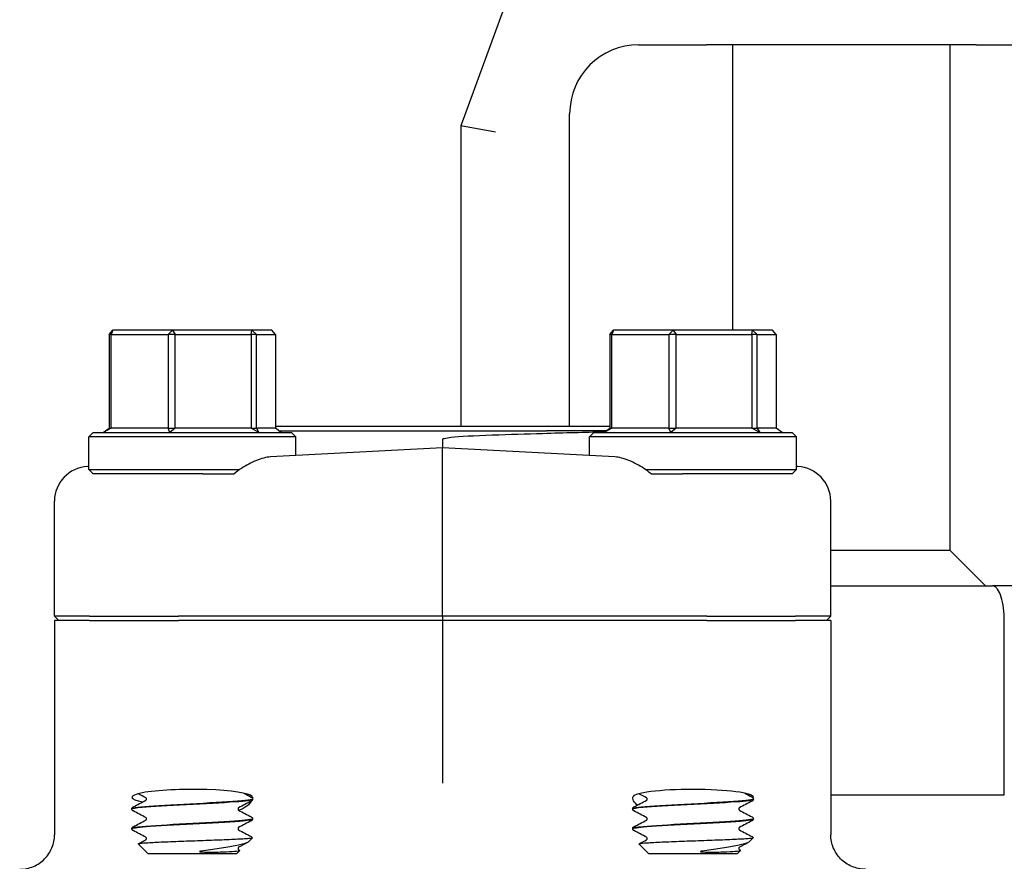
# Model space of a CAD drawing. Header units: inches. Extents: x 18 to 846, y -44 to 561.
# Tile 506 of 642: x 556.33 to 559.89, y 221.65 to 224.7. Entities that reach past the tile are written whole.
import ezdxf

# ---------------------------------------------------------------- set-up
doc = ezdxf.new("R2010")
doc.units = ezdxf.units.IN
doc.header["$LTSCALE"] = 24
doc.header["$MEASUREMENT"] = 0
doc.layers.add('Visible (ANSI)', color=7, linetype='Continuous', lineweight=30)

msp = doc.modelspace()

# ---------------------------------------------------------------- linework, layer by layer
at = {"layer": 'Visible (ANSI)'}
for p, q in [((558.28874, 225.30979), (557.92498, 224.31035)), ((558.56868, 224.60463), (558.67209, 224.60463)), ((558.67209, 224.60463), (558.81426, 224.60463)), ((559.79159, 224.60463), (558.81426, 224.60463)), ((558.90923, 224.60463), (558.90923, 223.57025)), ((559.69663, 224.60463), (559.69663, 222.77329)), ((559.79159, 224.60463), (559.93377, 224.60463)), ((558.31868, 223.22213), (558.31868, 224.35463)), ((558.04998, 224.28831), (557.92498, 224.31035)), ((557.92498, 224.31035), (557.92498, 223.22213)), ((556.64991, 223.55463), (556.66349, 223.57025)), ((556.66349, 223.57025), (556.6574, 223.55463)), ((556.87917, 223.57025), (556.66349, 223.57025)), ((556.86357, 223.55463), (556.87917, 223.57025)), ((556.87917, 223.57025), (556.88984, 223.55463)), ((557.16697, 223.57025), (556.87917, 223.57025)), ((557.16495, 223.55463), (557.16697, 223.57025)), ((557.16697, 223.57025), (557.18373, 223.55463)), ((557.23909, 223.57025), (557.16697, 223.57025)), ((557.25267, 223.55463), (557.23909, 223.57025)), ((558.46427, 223.55463), (558.47784, 223.57025)), ((558.47784, 223.57025), (558.47176, 223.55463)), ((558.69352, 223.57025), (558.47784, 223.57025)), ((558.67793, 223.55463), (558.69352, 223.57025)), ((558.69352, 223.57025), (558.70419, 223.55463)), ((558.98133, 223.57025), (558.69352, 223.57025)), ((558.97931, 223.55463), (558.98133, 223.57025)), ((558.98133, 223.57025), (558.99808, 223.55463)), ((559.05345, 223.57025), (558.98133, 223.57025)), ((559.06702, 223.55463), (559.05345, 223.57025)), ((556.6574, 223.55463), (556.64991, 223.55463)), ((556.64991, 223.55463), (556.64991, 223.21588)), ((556.6574, 223.21588), (556.6574, 223.55463)), ((556.6574, 223.55463), (556.86357, 223.55463)), ((556.88984, 223.55463), (556.86357, 223.55463)), ((556.86357, 223.55463), (556.86357, 223.21588)), ((556.88984, 223.21588), (556.88984, 223.55463)), ((556.88984, 223.55463), (557.16495, 223.55463)), ((557.18373, 223.55463), (557.16495, 223.55463)), ((557.16495, 223.55463), (557.16495, 223.21588)), ((557.18373, 223.21588), (557.18373, 223.55463)), ((557.18373, 223.55463), (557.25267, 223.55463)), ((557.25267, 223.55463), (557.25267, 223.21588)), ((558.47176, 223.55463), (558.46427, 223.55463)), ((558.46427, 223.55463), (558.46427, 223.21588)), ((558.47176, 223.21588), (558.47176, 223.55463)), ((558.47176, 223.55463), (558.67793, 223.55463)), ((558.70419, 223.55463), (558.67793, 223.55463)), ((558.67793, 223.55463), (558.67793, 223.21588)), ((558.70419, 223.21588), (558.70419, 223.55463)), ((558.70419, 223.55463), (558.97931, 223.55463)), ((558.99808, 223.55463), (558.97931, 223.55463)), ((558.97931, 223.55463), (558.97931, 223.21588)), ((558.99808, 223.21588), (558.99808, 223.55463)), ((558.99808, 223.55463), (559.06702, 223.55463)), ((559.06702, 223.55463), (559.06702, 223.21588)), ((556.62881, 223.20025), (556.64991, 223.21588)), ((556.6574, 223.21588), (556.62881, 223.20025)), ((556.64991, 223.21588), (556.6574, 223.21588)), ((556.86357, 223.21588), (556.6574, 223.21588)), ((556.87048, 223.20025), (556.86357, 223.21588)), ((556.86357, 223.21588), (556.88984, 223.21588)), ((556.88984, 223.21588), (556.87048, 223.20025)), ((557.16495, 223.21588), (556.88984, 223.21588)), ((557.19296, 223.20025), (557.16495, 223.21588)), ((557.16495, 223.21588), (557.18373, 223.21588)), ((557.18373, 223.21588), (557.19296, 223.20025)), ((557.25267, 223.21588), (557.18373, 223.21588)), ((558.46427, 223.22213), (557.25267, 223.22213)), ((557.27377, 223.20025), (557.25267, 223.21588)), ((558.44317, 223.20025), (558.46427, 223.21588)), ((558.47176, 223.21588), (558.44317, 223.20025)), ((558.46427, 223.21588), (558.47176, 223.21588)), ((558.67793, 223.21588), (558.47176, 223.21588)), ((558.68484, 223.20025), (558.67793, 223.21588)), ((558.67793, 223.21588), (558.70419, 223.21588)), ((558.70419, 223.21588), (558.68484, 223.20025)), ((558.97931, 223.21588), (558.70419, 223.21588)), ((559.00731, 223.20025), (558.97931, 223.21588)), ((558.97931, 223.21588), (558.99808, 223.21588)), ((558.99808, 223.21588), (559.00731, 223.20025)), ((559.06702, 223.21588), (558.99808, 223.21588)), ((559.08812, 223.20025), (559.06702, 223.21588)), ((556.59191, 223.20025), (556.57629, 223.18463)), ((557.32629, 223.18463), (556.57629, 223.18463)), ((556.57629, 223.06588), (556.57629, 223.18463)), ((556.59191, 223.20025), (557.31066, 223.20025)), ((557.26533, 223.2065), (558.23508, 223.2065)), ((557.31066, 223.20025), (557.32629, 223.18463)), ((557.32629, 223.11611), (557.32629, 223.18463)), ((557.85847, 223.17526), (557.85847, 223.144)), ((558.4516, 223.2065), (558.23508, 223.2065)), ((558.40627, 223.20025), (558.39064, 223.18463)), ((559.14064, 223.18463), (558.39064, 223.18463)), ((558.39064, 223.11611), (558.39064, 223.18463)), ((558.40627, 223.20025), (559.12502, 223.20025)), ((559.12502, 223.20025), (559.14064, 223.18463)), ((559.14064, 223.06588), (559.14064, 223.18463)), ((557.85847, 223.144), (557.23493, 223.11132)), ((558.482, 223.11132), (557.85847, 223.144)), ((557.85847, 223.0197), (557.85847, 223.144)), ((556.57629, 223.07681), (556.57178, 223.07657)), ((559.14516, 223.07657), (559.14064, 223.07681)), ((556.57629, 223.06588), (557.12378, 223.06588)), ((556.59191, 223.05025), (556.57629, 223.06588)), ((556.98972, 223.05025), (556.59191, 223.05025)), ((556.98972, 223.05025), (557.10321, 223.05025)), ((558.59316, 223.06588), (559.14064, 223.06588)), ((558.61372, 223.05025), (558.72721, 223.05025)), ((559.12502, 223.05025), (558.72721, 223.05025)), ((559.12502, 223.05025), (559.14064, 223.06588)), ((557.85847, 222.53463), (557.85847, 223.0197)), ((556.45222, 222.53463), (556.45222, 222.95163)), ((559.26472, 222.53463), (559.26472, 222.95163)), ((559.26472, 222.77329), (559.69663, 222.77329)), ((559.69663, 222.77329), (559.82592, 222.644)), ((559.26472, 222.644), (559.85023, 222.644)), ((560.03718, 222.644), (559.85023, 222.644)), ((556.45222, 222.53463), (556.46798, 222.519)), ((556.57957, 222.53463), (556.45222, 222.53463)), ((556.57957, 222.53463), (556.9018, 222.53463)), ((557.85847, 222.53463), (556.9018, 222.53463)), ((558.81513, 222.53463), (557.85847, 222.53463)), ((557.85847, 222.53463), (557.85847, 222.519)), ((558.81513, 222.53463), (559.13736, 222.53463)), ((559.26472, 222.53463), (559.13736, 222.53463)), ((559.26472, 222.53463), (559.24895, 222.519)), ((556.45222, 222.519), (556.45222, 221.74263)), ((556.57957, 222.519), (556.45222, 222.519)), ((556.57957, 222.519), (556.9018, 222.519)), ((557.85847, 222.519), (556.9018, 222.519)), ((557.85847, 222.519), (557.85847, 222.05377)), ((558.81513, 222.519), (557.85847, 222.519)), ((558.81513, 222.519), (559.13736, 222.519)), ((559.26472, 222.519), (559.13736, 222.519)), ((559.26472, 222.519), (559.26472, 221.74263)), ((559.89348, 221.88769), (559.89348, 222.519)), ((557.85847, 222.05377), (557.85847, 221.92955)), ((557.17004, 221.87224), (557.17004, 221.87157)), ((558.98439, 221.87224), (558.98439, 221.87157)), ((559.26472, 221.88769), (559.89348, 221.88769)), ((556.73254, 221.83649), (556.73254, 221.83582)), ((558.54689, 221.83649), (558.54689, 221.83582)), ((557.17004, 221.80074), (557.17004, 221.80007)), ((558.98439, 221.80074), (558.98439, 221.80007)), ((556.73254, 221.76499), (556.73254, 221.76432)), ((558.54689, 221.76499), (558.54689, 221.76432)), ((557.15516, 221.71705), (557.16966, 221.73119)), ((558.96951, 221.71705), (558.98401, 221.73119)), ((556.79028, 221.67525), (556.75546, 221.7092)), ((557.1123, 221.67525), (557.12321, 221.6859)), ((557.11931, 221.68866), (557.1228, 221.68683)), ((558.60464, 221.67525), (558.56982, 221.7092)), ((558.92665, 221.67525), (558.93757, 221.6859)), ((558.93367, 221.68866), (558.93716, 221.68683)), ((556.79028, 221.67525), (557.1123, 221.67525)), ((558.60464, 221.67525), (558.92665, 221.67525))]:
    msp.add_line(p, q, dxfattribs=at)
msp.add_arc((558.56868, 224.35463), 0.25, 90, 180, dxfattribs=at)
for centre, major_axis, ratio, start_param, end_param in [((556.57832, 222.95174), (-0.12593, -0.0066), 0.9912318, 4.712389, 6.2312837), ((559.13861, 222.95174), (0.12593, -0.0066), 0.9912318, 0.0519016, 1.5707963), ((556.95129, 221.8783), (0.21875, 0), 0.1316525, 0.1108904, 3.7549812), ((558.76564, 221.8783), (0.21875, 0), 0.1316525, 6.1892377, 9.3138876)]:
    msp.add_ellipse(centre, major_axis=major_axis, ratio=ratio, start_param=start_param, end_param=end_param, dxfattribs=at)
for points, knots in [([(557.85847, 223.17526), (557.85847, 223.17543), (557.85851, 223.1756), (557.85868, 223.17596), (557.85882, 223.17615), (557.8593, 223.17663), (557.85972, 223.17691), (557.86119, 223.17772), (557.86266, 223.17823), (557.87038, 223.18045), (557.88088, 223.18182), (557.92027, 223.18615), (557.97345, 223.18881), (558.03846, 223.19099)], [0, 0, 0, 0, 0.00152658, 0.00152658, 0.00347355, 0.00347355, 0.00712444, 0.00712444, 0.01690708, 0.01690708, 0.05959749, 0.05959749, 0.22400496, 0.22400496, 0.22400496, 0.22400496]), ([(558.03846, 223.19099), (558.10134, 223.19309), (558.16237, 223.19505), (558.30162, 223.19924), (558.37563, 223.20123), (558.44171, 223.20276), (558.44422, 223.20282), (558.44671, 223.20288)], [3.1568039, 3.1568039, 3.1568039, 3.1568039, 3.6500368, 3.6500368, 4.3433226, 4.3433226, 4.370872, 4.370872, 4.370872, 4.370872]), ([(557.23493, 223.11132), (557.21946, 223.11051), (557.20179, 223.10599), (557.16526, 223.09126), (557.14639, 223.081), (557.12101, 223.06413), (557.11197, 223.05755), (557.10321, 223.05025)], [0.5162883, 0.5162883, 0.5162883, 0.5162883, 0.68070555, 0.68070555, 0.84790607, 0.84790607, 0.93136202, 0.93136202, 0.93136202, 0.93136202]), ([(558.61372, 223.05025), (558.60496, 223.05755), (558.59592, 223.06413), (558.57054, 223.081), (558.55167, 223.09126), (558.51515, 223.10599), (558.49747, 223.11051), (558.482, 223.11132)], [1.37086357, 1.37086357, 1.37086357, 1.37086357, 1.45431952, 1.45431952, 1.62152004, 1.62152004, 1.78593729, 1.78593729, 1.78593729, 1.78593729]), ([(559.89348, 222.519), (559.89348, 222.53449), (559.89252, 222.54979), (559.88875, 222.57885), (559.88594, 222.59222), (559.87861, 222.61566), (559.87409, 222.62528), (559.86617, 222.636), (559.86314, 222.63896), (559.85686, 222.64296), (559.85362, 222.64398), (559.85031, 222.644), (559.85027, 222.644), (559.85023, 222.644)], [-0.51447823, -0.51447823, -0.51447823, -0.51447823, -0.39620285, -0.39620285, -0.27486586, -0.27486586, -0.14690316, -0.14690316, -0.07369055, -0.07369055, 0, 0, 0.00085806, 0.00085806, 0.00085806, 0.00085806]), ([(556.7328, 221.8358), (556.73288, 221.83806), (556.74566, 221.84032), (556.76997, 221.84258), (556.80592, 221.84592), (556.86641, 221.84927), (556.93038, 221.85261), (556.99433, 221.85595), (557.06053, 221.85929), (557.10596, 221.86264), (557.14646, 221.86562), (557.16976, 221.8686), (557.16999, 221.87157)], [14.1348503, 14.1348503, 14.1348503, 14.1348503, 14.7308693, 14.7308693, 14.7308693, 15.6122213, 15.6122213, 15.6122213, 16.4933178, 16.4933178, 16.4933178, 17.2787596, 17.2787596, 17.2787596, 17.2787596]), ([(557.17001, 221.87227), (557.17004, 221.87201), (557.16989, 221.87175), (557.16956, 221.87149), (557.16534, 221.86816), (557.13136, 221.86482), (557.07939, 221.86149), (557.02753, 221.85816), (556.95876, 221.85483), (556.8968, 221.8515), (556.83496, 221.84818), (556.78108, 221.84486), (556.75369, 221.84154), (556.73982, 221.83986), (556.73287, 221.83817), (556.73287, 221.83649)], [-23.5642615, -23.5642615, -23.5642615, -23.5642615, -23.4959687, -23.4959687, -23.4959687, -22.6167864, -22.6167864, -22.6167864, -21.7394211, -21.7394211, -21.7394211, -20.8637276, -20.8637276, -20.8637276, -20.4203522, -20.4203522, -20.4203522, -20.4203522]), ([(556.78549, 221.87191), (556.78549, 221.87329), (556.78493, 221.87459), (556.78399, 221.87587), (556.78364, 221.87614), (556.78333, 221.87637), (556.78327, 221.8764), (556.78327, 221.8764)], [0, 0, 0, 0, 0.022828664, 0.022828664, 0.041633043, 0.041633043, 0.054614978, 0.054614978, 0.054614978, 0.054614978]), ([(556.78327, 221.86741), (556.78327, 221.86741), (556.78351, 221.86751), (556.78426, 221.8683), (556.78463, 221.86876), (556.78526, 221.87009), (556.78549, 221.87099), (556.78549, 221.87191)], [0.002645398, 0.002645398, 0.002645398, 0.002645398, 0.027589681, 0.027589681, 0.042171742, 0.042171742, 0.057287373, 0.057287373, 0.057287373, 0.057287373]), ([(557.16587, 221.86506), (557.16238, 221.85914), (557.15679, 221.8526), (557.14169, 221.84058), (557.13176, 221.83502), (557.11959, 221.83152)], [0.17588334, 0.17588334, 0.17588334, 0.17588334, 0.32081632, 0.32081632, 0.47288143, 0.47288143, 0.47288143, 0.47288143]), ([(557.16533, 221.87905), (557.16611, 221.87864), (557.16696, 221.87814), (557.16836, 221.87669), (557.16885, 221.87606), (557.16968, 221.8744), (557.16999, 221.87335), (557.17004, 221.87227)], [0, 0, 0, 0, 0.028459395, 0.028459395, 0.043235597, 0.043235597, 0.058545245, 0.058545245, 0.058545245, 0.058545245]), ([(557.17004, 221.87155), (557.16997, 221.87009), (557.16943, 221.86872), (557.16818, 221.86685), (557.16752, 221.86623), (557.16636, 221.86534), (557.16583, 221.86503), (557.16533, 221.86477)], [0, 0, 0, 0, 0.020588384, 0.020588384, 0.04017257, 0.04017257, 0.058516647, 0.058516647, 0.058516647, 0.058516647]), ([(557.16869, 221.88149), (557.16987, 221.8801), (557.17026, 221.87803), (557.16987, 221.87506), (557.16979, 221.87462), (557.16969, 221.87418)], [0, 0, 0, 0, 0.081333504, 0.081333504, 0.094797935, 0.094797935, 0.094797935, 0.094797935]), ([(558.56393, 221.84975), (558.55787, 221.85518), (558.55337, 221.86091), (558.54671, 221.87284), (558.54582, 221.87863), (558.54824, 221.88149)], [0.71251652, 0.71251652, 0.71251652, 0.71251652, 0.82602783, 0.82602783, 0.97703961, 0.97703961, 0.97703961, 0.97703961]), ([(558.54715, 221.8358), (558.54724, 221.83806), (558.56001, 221.84032), (558.58433, 221.84258), (558.62028, 221.84592), (558.68076, 221.84927), (558.74473, 221.85261), (558.80868, 221.85595), (558.87489, 221.85929), (558.92032, 221.86264), (558.96082, 221.86562), (558.98411, 221.8686), (558.98435, 221.87157)], [14.1348503, 14.1348503, 14.1348503, 14.1348503, 14.7308693, 14.7308693, 14.7308693, 15.6122213, 15.6122213, 15.6122213, 16.4933178, 16.4933178, 16.4933178, 17.2787596, 17.2787596, 17.2787596, 17.2787596]), ([(558.98437, 221.87227), (558.98439, 221.87201), (558.98425, 221.87175), (558.98392, 221.87149), (558.97969, 221.86816), (558.94571, 221.86482), (558.89375, 221.86149), (558.84189, 221.85816), (558.77312, 221.85483), (558.71116, 221.8515), (558.64932, 221.84818), (558.59544, 221.84486), (558.56805, 221.84154), (558.55418, 221.83986), (558.54723, 221.83817), (558.54722, 221.83649)], [-23.5642615, -23.5642615, -23.5642615, -23.5642615, -23.4959687, -23.4959687, -23.4959687, -22.6167864, -22.6167864, -22.6167864, -21.7394211, -21.7394211, -21.7394211, -20.8637276, -20.8637276, -20.8637276, -20.4203522, -20.4203522, -20.4203522, -20.4203522]), ([(558.59985, 221.87191), (558.59985, 221.87329), (558.59928, 221.87459), (558.59835, 221.87587), (558.598, 221.87614), (558.59768, 221.87637), (558.59762, 221.8764), (558.59762, 221.8764)], [0, 0, 0, 0, 0.022828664, 0.022828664, 0.041633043, 0.041633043, 0.054614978, 0.054614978, 0.054614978, 0.054614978]), ([(558.59762, 221.86741), (558.59762, 221.86741), (558.59786, 221.86751), (558.59862, 221.8683), (558.59898, 221.86876), (558.59961, 221.87009), (558.59985, 221.87099), (558.59985, 221.87191)], [0.002645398, 0.002645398, 0.002645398, 0.002645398, 0.027589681, 0.027589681, 0.042171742, 0.042171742, 0.057287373, 0.057287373, 0.057287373, 0.057287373]), ([(558.97969, 221.87905), (558.98047, 221.87864), (558.98131, 221.87814), (558.98271, 221.87669), (558.98321, 221.87606), (558.98404, 221.8744), (558.98435, 221.87335), (558.98439, 221.87227)], [0, 0, 0, 0, 0.028459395, 0.028459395, 0.043235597, 0.043235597, 0.058545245, 0.058545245, 0.058545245, 0.058545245]), ([(558.98439, 221.87155), (558.98433, 221.87009), (558.98379, 221.86872), (558.98254, 221.86685), (558.98187, 221.86623), (558.98071, 221.86534), (558.98019, 221.86503), (558.97969, 221.86477)], [0, 0, 0, 0, 0.020588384, 0.020588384, 0.04017257, 0.04017257, 0.058516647, 0.058516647, 0.058516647, 0.058516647]), ([(556.73254, 221.83652), (556.7326, 221.83798), (556.73315, 221.83934), (556.73439, 221.84122), (556.73506, 221.84183), (556.73622, 221.84273), (556.73674, 221.84304), (556.73725, 221.8433)], [0, 0, 0, 0, 0.020588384, 0.020588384, 0.04017257, 0.04017257, 0.058516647, 0.058516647, 0.058516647, 0.058516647]), ([(556.73725, 221.82902), (556.73646, 221.82943), (556.73562, 221.82993), (556.73422, 221.83137), (556.73372, 221.83201), (556.73289, 221.83367), (556.73259, 221.83472), (556.73254, 221.8358)], [0, 0, 0, 0, 0.028459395, 0.028459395, 0.043235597, 0.043235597, 0.058545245, 0.058545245, 0.058545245, 0.058545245]), ([(557.11931, 221.84065), (557.11931, 221.84065), (557.11907, 221.84056), (557.11831, 221.83977), (557.11795, 221.83931), (557.11732, 221.83798), (557.11708, 221.83708), (557.11708, 221.83616)], [0.002645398, 0.002645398, 0.002645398, 0.002645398, 0.027589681, 0.027589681, 0.042171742, 0.042171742, 0.057287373, 0.057287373, 0.057287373, 0.057287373]), ([(557.11708, 221.83616), (557.11708, 221.83477), (557.11765, 221.83348), (557.11858, 221.8322), (557.11894, 221.83192), (557.11925, 221.83169), (557.11931, 221.83166), (557.11931, 221.83166)], [0, 0, 0, 0, 0.022828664, 0.022828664, 0.041633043, 0.041633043, 0.054614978, 0.054614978, 0.054614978, 0.054614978]), ([(558.54689, 221.83652), (558.54696, 221.83798), (558.5475, 221.83934), (558.54875, 221.84122), (558.54942, 221.84183), (558.55058, 221.84273), (558.5511, 221.84304), (558.5516, 221.8433)], [0, 0, 0, 0, 0.020588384, 0.020588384, 0.04017257, 0.04017257, 0.058516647, 0.058516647, 0.058516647, 0.058516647]), ([(558.5516, 221.82902), (558.55082, 221.82943), (558.54998, 221.82993), (558.54858, 221.83137), (558.54808, 221.83201), (558.54725, 221.83367), (558.54694, 221.83472), (558.54689, 221.8358)], [0, 0, 0, 0, 0.028459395, 0.028459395, 0.043235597, 0.043235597, 0.058545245, 0.058545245, 0.058545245, 0.058545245]), ([(558.93367, 221.84065), (558.93367, 221.84065), (558.93343, 221.84056), (558.93267, 221.83977), (558.9323, 221.83931), (558.93168, 221.83798), (558.93144, 221.83708), (558.93144, 221.83616)], [0.002645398, 0.002645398, 0.002645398, 0.002645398, 0.027589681, 0.027589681, 0.042171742, 0.042171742, 0.057287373, 0.057287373, 0.057287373, 0.057287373]), ([(558.93144, 221.83616), (558.93144, 221.83477), (558.932, 221.83348), (558.93294, 221.8322), (558.93329, 221.83192), (558.93361, 221.83169), (558.93367, 221.83166), (558.93367, 221.83166)], [0, 0, 0, 0, 0.022828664, 0.022828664, 0.041633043, 0.041633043, 0.054614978, 0.054614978, 0.054614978, 0.054614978]), ([(556.73268, 221.7643), (556.73284, 221.76696), (556.75099, 221.76963), (556.78399, 221.77229), (556.82548, 221.77564), (556.88962, 221.77899), (556.95402, 221.78234), (557.01839, 221.78569), (557.08177, 221.78904), (557.12202, 221.79239), (557.1528, 221.79495), (557.16961, 221.79751), (557.16987, 221.80007)], [7.851665, 7.851665, 7.851665, 7.851665, 8.5540503, 8.5540503, 8.5540503, 9.4372578, 9.4372578, 9.4372578, 10.320193, 10.320193, 10.320193, 10.9955743, 10.9955743, 10.9955743, 10.9955743]), ([(557.17, 221.80077), (557.16992, 221.79774), (557.14591, 221.79471), (557.10431, 221.79168), (557.05867, 221.78836), (556.99276, 221.78504), (556.92923, 221.78172), (556.86591, 221.77841), (556.80615, 221.7751), (556.77037, 221.77179), (556.7459, 221.76952), (556.73299, 221.76726), (556.7328, 221.76499)], [-17.2810762, -17.2810762, -17.2810762, -17.2810762, -16.4826805, -16.4826805, -16.4826805, -15.6069384, -15.6069384, -15.6069384, -14.7341258, -14.7341258, -14.7341258, -14.1371669, -14.1371669, -14.1371669, -14.1371669]), ([(556.78549, 221.80041), (556.78549, 221.80179), (556.78493, 221.80309), (556.78399, 221.80437), (556.78364, 221.80464), (556.78333, 221.80487), (556.78327, 221.8049), (556.78327, 221.8049)], [0, 0, 0, 0, 0.022828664, 0.022828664, 0.041633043, 0.041633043, 0.054614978, 0.054614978, 0.054614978, 0.054614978]), ([(556.78327, 221.79591), (556.78327, 221.79591), (556.78351, 221.79601), (556.78426, 221.7968), (556.78463, 221.79726), (556.78526, 221.79859), (556.78549, 221.79949), (556.78549, 221.80041)], [0.002645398, 0.002645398, 0.002645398, 0.002645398, 0.027589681, 0.027589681, 0.042171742, 0.042171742, 0.057287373, 0.057287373, 0.057287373, 0.057287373]), ([(557.16533, 221.80755), (557.16611, 221.80714), (557.16696, 221.80664), (557.16836, 221.80519), (557.16885, 221.80456), (557.16968, 221.8029), (557.16999, 221.80185), (557.17004, 221.80077)], [0, 0, 0, 0, 0.028459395, 0.028459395, 0.043235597, 0.043235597, 0.058545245, 0.058545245, 0.058545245, 0.058545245]), ([(557.17004, 221.80005), (557.16997, 221.79859), (557.16943, 221.79722), (557.16818, 221.79535), (557.16752, 221.79473), (557.16636, 221.79384), (557.16583, 221.79353), (557.16533, 221.79327)], [0, 0, 0, 0, 0.020588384, 0.020588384, 0.04017257, 0.04017257, 0.058516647, 0.058516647, 0.058516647, 0.058516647]), ([(558.54704, 221.7643), (558.54719, 221.76696), (558.56535, 221.76963), (558.59834, 221.77229), (558.63984, 221.77564), (558.70398, 221.77899), (558.76837, 221.78234), (558.83275, 221.78569), (558.89612, 221.78904), (558.93637, 221.79239), (558.96716, 221.79495), (558.98396, 221.79751), (558.98422, 221.80007)], [7.851665, 7.851665, 7.851665, 7.851665, 8.5540503, 8.5540503, 8.5540503, 9.4372578, 9.4372578, 9.4372578, 10.320193, 10.320193, 10.320193, 10.9955743, 10.9955743, 10.9955743, 10.9955743]), ([(558.98436, 221.80077), (558.98428, 221.79774), (558.96027, 221.79471), (558.91866, 221.79168), (558.87303, 221.78836), (558.80711, 221.78504), (558.74358, 221.78172), (558.68026, 221.77841), (558.6205, 221.7751), (558.58473, 221.77179), (558.56026, 221.76952), (558.54734, 221.76726), (558.54716, 221.76499)], [-17.2810762, -17.2810762, -17.2810762, -17.2810762, -16.4826805, -16.4826805, -16.4826805, -15.6069384, -15.6069384, -15.6069384, -14.7341258, -14.7341258, -14.7341258, -14.1371669, -14.1371669, -14.1371669, -14.1371669]), ([(558.59985, 221.80041), (558.59985, 221.80179), (558.59928, 221.80309), (558.59835, 221.80437), (558.598, 221.80464), (558.59768, 221.80487), (558.59762, 221.8049), (558.59762, 221.8049)], [0, 0, 0, 0, 0.022828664, 0.022828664, 0.041633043, 0.041633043, 0.054614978, 0.054614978, 0.054614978, 0.054614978]), ([(558.59762, 221.79591), (558.59762, 221.79591), (558.59786, 221.79601), (558.59862, 221.7968), (558.59898, 221.79726), (558.59961, 221.79859), (558.59985, 221.79949), (558.59985, 221.80041)], [0.002645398, 0.002645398, 0.002645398, 0.002645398, 0.027589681, 0.027589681, 0.042171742, 0.042171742, 0.057287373, 0.057287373, 0.057287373, 0.057287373]), ([(558.97969, 221.80755), (558.98047, 221.80714), (558.98131, 221.80664), (558.98271, 221.80519), (558.98321, 221.80456), (558.98404, 221.8029), (558.98435, 221.80185), (558.98439, 221.80077)], [0, 0, 0, 0, 0.028459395, 0.028459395, 0.043235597, 0.043235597, 0.058545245, 0.058545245, 0.058545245, 0.058545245]), ([(558.98439, 221.80005), (558.98433, 221.79859), (558.98379, 221.79722), (558.98254, 221.79535), (558.98187, 221.79473), (558.98071, 221.79384), (558.98019, 221.79353), (558.97969, 221.79327)], [0, 0, 0, 0, 0.020588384, 0.020588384, 0.04017257, 0.04017257, 0.058516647, 0.058516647, 0.058516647, 0.058516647]), ([(556.73254, 221.76502), (556.7326, 221.76648), (556.73315, 221.76784), (556.73439, 221.76972), (556.73506, 221.77033), (556.73622, 221.77123), (556.73674, 221.77154), (556.73725, 221.7718)], [0, 0, 0, 0, 0.020588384, 0.020588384, 0.04017257, 0.04017257, 0.058516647, 0.058516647, 0.058516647, 0.058516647]), ([(556.73725, 221.75752), (556.73646, 221.75793), (556.73562, 221.75843), (556.73422, 221.75987), (556.73372, 221.76051), (556.73289, 221.76217), (556.73259, 221.76322), (556.73254, 221.7643)], [0, 0, 0, 0, 0.028459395, 0.028459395, 0.043235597, 0.043235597, 0.058545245, 0.058545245, 0.058545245, 0.058545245]), ([(557.11931, 221.76915), (557.11931, 221.76915), (557.11907, 221.76906), (557.11831, 221.76827), (557.11795, 221.76781), (557.11732, 221.76648), (557.11708, 221.76558), (557.11708, 221.76466)], [0.002645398, 0.002645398, 0.002645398, 0.002645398, 0.027589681, 0.027589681, 0.042171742, 0.042171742, 0.057287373, 0.057287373, 0.057287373, 0.057287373]), ([(557.11708, 221.76466), (557.11708, 221.76327), (557.11765, 221.76198), (557.11858, 221.7607), (557.11894, 221.76042), (557.11925, 221.76019), (557.11931, 221.76016), (557.11931, 221.76016)], [0, 0, 0, 0, 0.022828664, 0.022828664, 0.041633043, 0.041633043, 0.054614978, 0.054614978, 0.054614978, 0.054614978]), ([(558.54689, 221.76502), (558.54696, 221.76648), (558.5475, 221.76784), (558.54875, 221.76972), (558.54942, 221.77033), (558.55058, 221.77123), (558.5511, 221.77154), (558.5516, 221.7718)], [0, 0, 0, 0, 0.020588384, 0.020588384, 0.04017257, 0.04017257, 0.058516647, 0.058516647, 0.058516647, 0.058516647]), ([(558.5516, 221.75752), (558.55082, 221.75793), (558.54998, 221.75843), (558.54858, 221.75987), (558.54808, 221.76051), (558.54725, 221.76217), (558.54694, 221.76322), (558.54689, 221.7643)], [0, 0, 0, 0, 0.028459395, 0.028459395, 0.043235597, 0.043235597, 0.058545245, 0.058545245, 0.058545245, 0.058545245]), ([(558.93367, 221.76915), (558.93367, 221.76915), (558.93343, 221.76906), (558.93267, 221.76827), (558.9323, 221.76781), (558.93168, 221.76648), (558.93144, 221.76558), (558.93144, 221.76466)], [0.002645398, 0.002645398, 0.002645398, 0.002645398, 0.027589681, 0.027589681, 0.042171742, 0.042171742, 0.057287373, 0.057287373, 0.057287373, 0.057287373]), ([(558.93144, 221.76466), (558.93144, 221.76327), (558.932, 221.76198), (558.93294, 221.7607), (558.93329, 221.76042), (558.93361, 221.76019), (558.93367, 221.76016), (558.93367, 221.76016)], [0, 0, 0, 0, 0.022828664, 0.022828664, 0.041633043, 0.041633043, 0.054614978, 0.054614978, 0.054614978, 0.054614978]), ([(556.32611, 221.61775), (556.32622, 221.61775), (556.32633, 221.61775), (556.33498, 221.61777), (556.34351, 221.61865), (556.36024, 221.62211), (556.3684, 221.62467), (556.39128, 221.63448), (556.40493, 221.64377), (556.42777, 221.66696), (556.43679, 221.68059), (556.44906, 221.71051), (556.45222, 221.72649), (556.45222, 221.74263)], [-0.00080906, -0.00080906, -0.00080906, -0.00080906, 0, 0, 0.06513682, 0.06513682, 0.13017613, 0.13017613, 0.25481643, 0.25481643, 0.37825086, 0.37825086, 0.50129539, 0.50129539, 0.50129539, 0.50129539]), ([(556.75546, 221.7092), (556.75494, 221.70971), (556.7558, 221.71022), (556.76231, 221.7117), (556.77158, 221.71265), (556.79911, 221.71458), (556.81724, 221.71554), (556.86017, 221.71747), (556.88464, 221.71843), (556.93688, 221.72036), (556.96416, 221.72131), (557.01801, 221.72324), (557.04402, 221.7242), (557.09131, 221.72613), (557.11205, 221.72709), (557.12861, 221.72805)], [-1.3327966, -1.3327966, -1.3327966, -1.3327966, -1.2298846, -1.2298846, -1.0320942, -1.0320942, -0.8314266, -0.8314266, -0.6278827, -0.6278827, -0.4214631, -0.4214631, -0.2121686, -0.2121686, 0, 0, 0, 0]), ([(556.78549, 221.72891), (556.78549, 221.73029), (556.78493, 221.73159), (556.78399, 221.73287), (556.78364, 221.73314), (556.78333, 221.73337), (556.78327, 221.7334), (556.78327, 221.7334)], [0, 0, 0, 0, 0.022828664, 0.022828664, 0.041633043, 0.041633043, 0.054614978, 0.054614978, 0.054614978, 0.054614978]), ([(556.78327, 221.72441), (556.78327, 221.72441), (556.78351, 221.72451), (556.78426, 221.7253), (556.78463, 221.72576), (556.78526, 221.72709), (556.78549, 221.72799), (556.78549, 221.72891)], [0.002645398, 0.002645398, 0.002645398, 0.002645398, 0.027589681, 0.027589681, 0.042171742, 0.042171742, 0.057287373, 0.057287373, 0.057287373, 0.057287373]), ([(557.15516, 221.71705), (557.15334, 221.71528), (557.1499, 221.71349), (557.13629, 221.70859), (557.12328, 221.70548), (557.09023, 221.69918), (557.07087, 221.69607), (557.02873, 221.68978), (557.00655, 221.68667), (556.98393, 221.68344)], [-0.66481107, -0.66481107, -0.66481107, -0.66481107, -0.55061182, -0.55061182, -0.35778862, -0.35778862, -0.17425332, -0.17425332, 0, 0, 0, 0]), ([(557.12861, 221.72805), (557.13766, 221.72857), (557.14534, 221.72903), (557.15784, 221.72987), (557.16256, 221.73023), (557.16837, 221.73083), (557.16973, 221.73107), (557.16968, 221.73125)], [-0.44431555, -0.44431555, -0.44431555, -0.44431555, -0.32882749, -0.32882749, -0.21096916, -0.21096916, -0.10373636, -0.10373636, -0.10373636, -0.10373636]), ([(557.16533, 221.73605), (557.16599, 221.7357), (557.16669, 221.73529), (557.16824, 221.73389), (557.16916, 221.7328), (557.16968, 221.73124)], [0, 0, 0, 0, 0.024061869, 0.024061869, 0.048830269, 0.048830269, 0.048830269, 0.048830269]), ([(558.56982, 221.7092), (558.5693, 221.70971), (558.57016, 221.71022), (558.57667, 221.7117), (558.58593, 221.71265), (558.61347, 221.71458), (558.63159, 221.71554), (558.67452, 221.71747), (558.699, 221.71843), (558.75123, 221.72036), (558.77852, 221.72131), (558.83236, 221.72324), (558.85838, 221.7242), (558.90567, 221.72613), (558.92641, 221.72709), (558.94297, 221.72805)], [-1.3327966, -1.3327966, -1.3327966, -1.3327966, -1.2298846, -1.2298846, -1.0320942, -1.0320942, -0.8314266, -0.8314266, -0.6278827, -0.6278827, -0.4214631, -0.4214631, -0.2121686, -0.2121686, 0, 0, 0, 0]), ([(558.59985, 221.72891), (558.59985, 221.73029), (558.59928, 221.73159), (558.59835, 221.73287), (558.598, 221.73314), (558.59768, 221.73337), (558.59762, 221.7334), (558.59762, 221.7334)], [0, 0, 0, 0, 0.022828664, 0.022828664, 0.041633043, 0.041633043, 0.054614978, 0.054614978, 0.054614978, 0.054614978]), ([(558.59762, 221.72441), (558.59762, 221.72441), (558.59786, 221.72451), (558.59862, 221.7253), (558.59898, 221.72576), (558.59961, 221.72709), (558.59985, 221.72799), (558.59985, 221.72891)], [0.002645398, 0.002645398, 0.002645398, 0.002645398, 0.027589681, 0.027589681, 0.042171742, 0.042171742, 0.057287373, 0.057287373, 0.057287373, 0.057287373]), ([(558.96951, 221.71705), (558.9677, 221.71528), (558.96426, 221.71349), (558.95065, 221.70859), (558.93763, 221.70548), (558.90459, 221.69918), (558.88523, 221.69607), (558.84308, 221.68978), (558.8209, 221.68667), (558.79829, 221.68344)], [-0.66481107, -0.66481107, -0.66481107, -0.66481107, -0.55061182, -0.55061182, -0.35778862, -0.35778862, -0.17425332, -0.17425332, 0, 0, 0, 0]), ([(558.94297, 221.72805), (558.95202, 221.72857), (558.9597, 221.72903), (558.9722, 221.72987), (558.97692, 221.73023), (558.98273, 221.73083), (558.98409, 221.73107), (558.98403, 221.73125)], [-0.44431555, -0.44431555, -0.44431555, -0.44431555, -0.32882749, -0.32882749, -0.21096916, -0.21096916, -0.10373636, -0.10373636, -0.10373636, -0.10373636]), ([(558.97969, 221.73605), (558.98035, 221.7357), (558.98105, 221.73529), (558.9826, 221.73389), (558.98352, 221.7328), (558.98403, 221.73124)], [0, 0, 0, 0, 0.024061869, 0.024061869, 0.048830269, 0.048830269, 0.048830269, 0.048830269]), ([(559.39082, 221.61775), (559.39071, 221.61775), (559.39061, 221.61775), (559.38195, 221.61777), (559.37343, 221.61865), (559.3567, 221.62211), (559.34853, 221.62467), (559.32565, 221.63448), (559.312, 221.64377), (559.28916, 221.66696), (559.28015, 221.68059), (559.26787, 221.71051), (559.26472, 221.72649), (559.26472, 221.74263)], [-0.00080906, -0.00080906, -0.00080906, -0.00080906, 0, 0, 0.06513682, 0.06513682, 0.13017613, 0.13017613, 0.25481643, 0.25481643, 0.37825086, 0.37825086, 0.50129539, 0.50129539, 0.50129539, 0.50129539]), ([(556.98393, 221.68344), (556.98166, 221.68312), (556.97988, 221.68279), (556.9786, 221.68239), (556.97835, 221.6823), (556.97808, 221.68216), (556.978, 221.68211), (556.9779, 221.68203), (556.97787, 221.68199), (556.97784, 221.68193), (556.97783, 221.6819), (556.97783, 221.68183), (556.97784, 221.6818), (556.97789, 221.68173), (556.97794, 221.68169), (556.97813, 221.68155), (556.97837, 221.68146), (556.97939, 221.68119), (556.98054, 221.68102), (556.9884, 221.68021), (557.00134, 221.67992), (557.01699, 221.67992)], [-0.25215193, -0.25215193, -0.25215193, -0.25215193, -0.19967794, -0.19967794, -0.18722758, -0.18722758, -0.18219412, -0.18219412, -0.17935031, -0.17935031, -0.17701108, -0.17701108, -0.17437616, -0.17437616, -0.17027277, -0.17027277, -0.15860757, -0.15860757, -0.12989843, -0.12989843, 0, 0, 0, 0]), ([(557.01699, 221.67992), (557.04522, 221.67992), (557.06336, 221.68059), (557.09029, 221.68162), (557.10298, 221.68242), (557.11151, 221.68344)], [-0.29459793, -0.29459793, -0.29459793, -0.29459793, -0.17753869, -0.17753869, 0, 0, 0, 0]), ([(557.11151, 221.68344), (557.11741, 221.68415), (557.12115, 221.68484), (557.12357, 221.68597), (557.12362, 221.6864), (557.1228, 221.68683)], [-2.9565185, -2.9565185, -2.9565185, -2.9565185, -2.83328963, -2.83328963, -2.75640248, -2.75640248, -2.75640248, -2.75640248]), ([(557.11931, 221.69765), (557.11931, 221.69765), (557.11907, 221.69756), (557.11831, 221.69677), (557.11795, 221.69631), (557.11732, 221.69498), (557.11708, 221.69408), (557.11708, 221.69316)], [0.002645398, 0.002645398, 0.002645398, 0.002645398, 0.027589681, 0.027589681, 0.042171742, 0.042171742, 0.057287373, 0.057287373, 0.057287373, 0.057287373]), ([(557.11708, 221.69316), (557.11708, 221.69177), (557.11765, 221.69048), (557.11858, 221.6892), (557.11894, 221.68892), (557.11925, 221.68869), (557.11931, 221.68866), (557.11931, 221.68866)], [0, 0, 0, 0, 0.022828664, 0.022828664, 0.041633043, 0.041633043, 0.054614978, 0.054614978, 0.054614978, 0.054614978]), ([(558.79829, 221.68344), (558.79602, 221.68312), (558.79424, 221.68279), (558.79296, 221.68239), (558.7927, 221.6823), (558.79243, 221.68216), (558.79235, 221.68211), (558.79226, 221.68203), (558.79223, 221.68199), (558.79219, 221.68193), (558.79219, 221.6819), (558.79219, 221.68183), (558.7922, 221.6818), (558.79225, 221.68173), (558.79229, 221.68169), (558.79249, 221.68155), (558.79273, 221.68146), (558.79375, 221.68119), (558.79489, 221.68102), (558.80275, 221.68021), (558.81569, 221.67992), (558.83134, 221.67992)], [-0.25215193, -0.25215193, -0.25215193, -0.25215193, -0.19967794, -0.19967794, -0.18722758, -0.18722758, -0.18219412, -0.18219412, -0.17935031, -0.17935031, -0.17701108, -0.17701108, -0.17437616, -0.17437616, -0.17027277, -0.17027277, -0.15860757, -0.15860757, -0.12989843, -0.12989843, 0, 0, 0, 0]), ([(558.83134, 221.67992), (558.85958, 221.67992), (558.87772, 221.68059), (558.90465, 221.68162), (558.91733, 221.68242), (558.92587, 221.68344)], [-0.29459793, -0.29459793, -0.29459793, -0.29459793, -0.17753869, -0.17753869, 0, 0, 0, 0]), ([(558.92587, 221.68344), (558.93177, 221.68415), (558.93551, 221.68484), (558.93793, 221.68597), (558.93798, 221.6864), (558.93716, 221.68683)], [-2.9565185, -2.9565185, -2.9565185, -2.9565185, -2.83328963, -2.83328963, -2.75640248, -2.75640248, -2.75640248, -2.75640248]), ([(558.93367, 221.69765), (558.93367, 221.69765), (558.93343, 221.69756), (558.93267, 221.69677), (558.9323, 221.69631), (558.93168, 221.69498), (558.93144, 221.69408), (558.93144, 221.69316)], [0.002645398, 0.002645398, 0.002645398, 0.002645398, 0.027589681, 0.027589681, 0.042171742, 0.042171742, 0.057287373, 0.057287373, 0.057287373, 0.057287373]), ([(558.93144, 221.69316), (558.93144, 221.69177), (558.932, 221.69048), (558.93294, 221.6892), (558.93329, 221.68892), (558.93361, 221.68869), (558.93367, 221.68866), (558.93367, 221.68866)], [0, 0, 0, 0, 0.022828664, 0.022828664, 0.041633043, 0.041633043, 0.054614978, 0.054614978, 0.054614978, 0.054614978])]:
    msp.add_open_spline(points, degree=3, knots=knots, dxfattribs=at)
for points in [[(556.59058, 223.05025), (556.59079, 223.05048), (556.591, 223.05072), (556.59122, 223.05095)], [(559.12571, 223.05095), (559.12593, 223.05072), (559.12614, 223.05048), (559.12635, 223.05025)], [(556.78327, 221.8764), (556.77394, 221.8813), (556.76461, 221.88619), (556.75527, 221.89108)], [(557.13819, 221.89326), (557.14723, 221.88852), (557.15628, 221.88378), (557.16533, 221.87905)], [(558.59763, 221.8764), (558.5883, 221.8813), (558.57896, 221.88619), (558.56963, 221.89108)], [(558.95254, 221.89326), (558.96159, 221.88852), (558.97064, 221.88378), (558.97969, 221.87905)], [(556.73725, 221.8433), (556.75259, 221.85133), (556.76794, 221.85937), (556.78327, 221.86742)], [(557.16533, 221.86477), (557.14998, 221.85674), (557.13464, 221.8487), (557.1193, 221.84065)], [(558.5516, 221.8433), (558.56695, 221.85133), (558.58229, 221.85937), (558.59763, 221.86742)], [(558.97969, 221.86477), (558.96434, 221.85674), (558.949, 221.8487), (558.93366, 221.84065)], [(556.78327, 221.8049), (556.76794, 221.81295), (556.75259, 221.82099), (556.73725, 221.82902)], [(557.1193, 221.83167), (557.13464, 221.82362), (557.14998, 221.81558), (557.16533, 221.80755)], [(558.59763, 221.8049), (558.58229, 221.81295), (558.56695, 221.82099), (558.5516, 221.82902)], [(558.93366, 221.83167), (558.949, 221.82362), (558.96434, 221.81558), (558.97969, 221.80755)], [(556.73725, 221.7718), (556.75259, 221.77983), (556.76794, 221.78787), (556.78327, 221.79592)], [(557.16533, 221.79327), (557.14998, 221.78524), (557.13464, 221.7772), (557.1193, 221.76915)], [(558.5516, 221.7718), (558.56695, 221.77983), (558.58229, 221.78787), (558.59763, 221.79592)], [(558.97969, 221.79327), (558.96434, 221.78524), (558.949, 221.7772), (558.93366, 221.76915)], [(556.78327, 221.7334), (556.76794, 221.74145), (556.75259, 221.74949), (556.73725, 221.75752)], [(557.1193, 221.76017), (557.13464, 221.75212), (557.14998, 221.74408), (557.16533, 221.73605)], [(558.59763, 221.7334), (558.58229, 221.74145), (558.56695, 221.74949), (558.5516, 221.75752)], [(558.93366, 221.76017), (558.949, 221.75212), (558.96434, 221.74408), (558.97969, 221.73605)], [(556.75583, 221.71003), (556.76498, 221.71482), (556.77413, 221.71962), (556.78327, 221.72442)], [(557.15127, 221.71441), (557.14061, 221.70883), (557.12996, 221.70324), (557.1193, 221.69765)], [(558.57018, 221.71003), (558.57933, 221.71482), (558.58848, 221.71962), (558.59763, 221.72442)], [(558.96563, 221.71441), (558.95497, 221.70883), (558.94431, 221.70324), (558.93366, 221.69765)]]:
    msp.add_open_spline(points, degree=3, dxfattribs=at)
for points, weights in [([(556.59191, 223.05025), (556.59125, 223.05025), (556.59058, 223.05025)], [0.999903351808, 0.999903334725, 0.999903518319]), ([(559.12635, 223.05025), (559.12569, 223.05025), (559.12502, 223.05025)], [0.999903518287, 0.999903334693, 0.999903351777])]:
    msp.add_rational_spline(points, weights, degree=2, dxfattribs=at)

doc.saveas('drawing.dxf')
